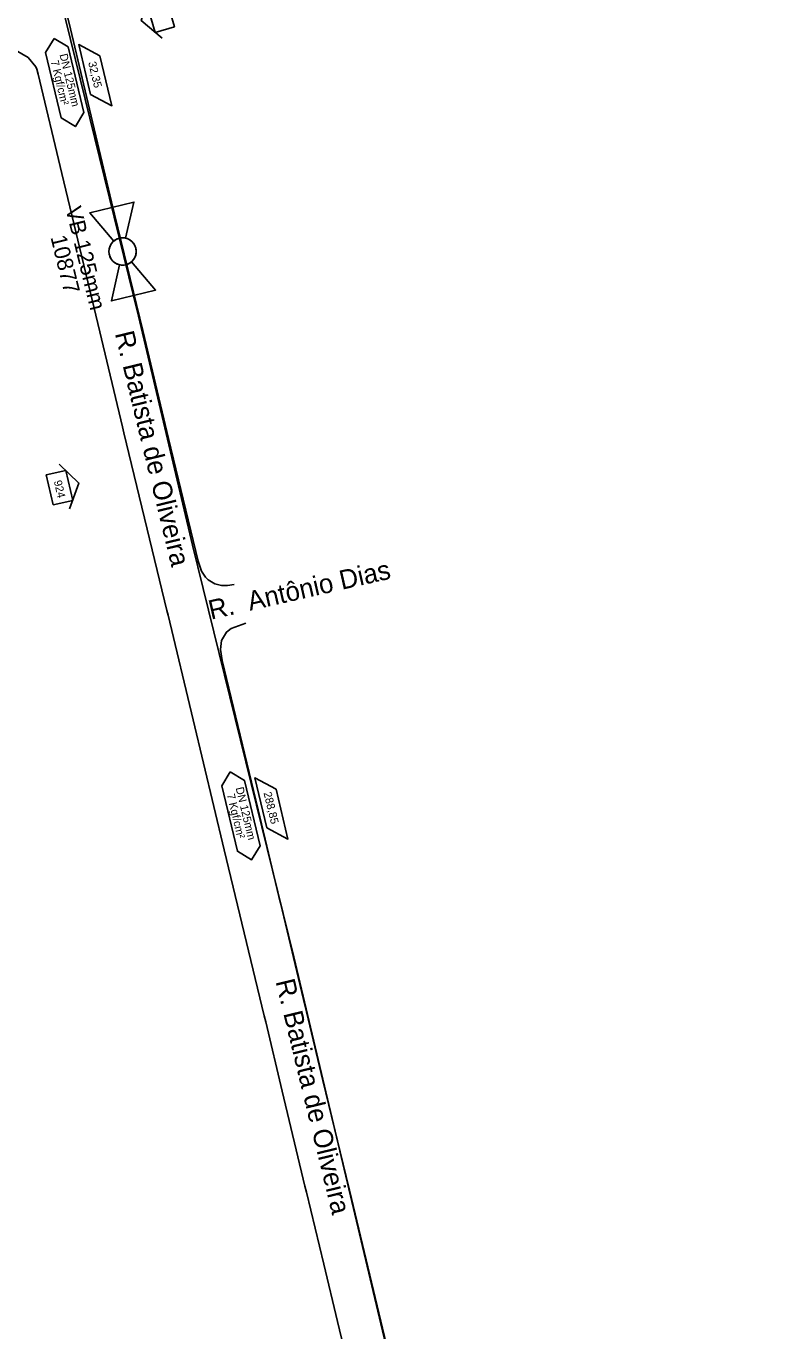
# Model space of a CAD drawing. Extents: x 656692 to 673945, y 7585994 to 7599066.
# Drawn here: x 670910.6 to 671188.3, y 7593036.1 to 7593525.4 of the extents above; entities that cross this region are included whole.
import ezdxf

# ---------------------------------------------------------------- set-up
doc = ezdxf.new("R2010")
doc.units = 0
for name, color, linetype in [('FORMATO', 7, 'Continuous'), ('LOGRADOURO', 7, 'Continuous'), ('LOGRADOURO_TEXTO', 7, 'Continuous'), ('NUM_REF', 7, 'Continuous'), ('SIMBOLO', 7, 'Continuous'), ('TEXTO', 7, 'Continuous'), ('TUBO_PEAD_GN_125', 7, 'Continuous'), ('VALVULA_PEAD_125', 7, 'Continuous')]:
    doc.layers.add(name, color=color, linetype=linetype)

# ---------------------------------------------------------------- blocks, each defined once
blk = doc.blocks.new('NUM_REF_1')
at = {"layer": 'NUM_REF'}
blk.add_lwpolyline([(-4.3125, 0.9375), (0, 3.75), (4.3125, 0.9375)], dxfattribs=at)
blk.add_lwpolyline([(2.875, -1.875), (2.875, 1.875), (-2.875, 1.875), (-2.875, -1.875)], close=True, dxfattribs=at)
blk = doc.blocks.new('VALVULA_PEAD_DN_10')
at = {"layer": 'VALVULA_PEAD_125'}
for points in [[(-1.14, 0.57), (-4.25, 2.13), (-4.25, -2.13), (-1.14, -0.57)], [(-1.14, -0.57), (-4.25, -2.13), (-4.25, 2.13), (-1.14, 0.57)], [(1.14, -0.57), (4.25, -2.13), (4.25, 2.13), (1.14, 0.57)], [(1.14, -0.57), (4.25, -2.13), (4.25, 2.13), (1.14, 0.57)]]:
    blk.add_lwpolyline(points, dxfattribs=at)
blk.add_circle((0, 0), 1.28, dxfattribs=at)
for start, end in [(90, 270), (270, 90), (153.4349, 206.5651), (0, 26.5651), (333.4349, 0)]:
    blk.add_arc((0, 0), 1.28, start, end, dxfattribs=at)

msp = doc.modelspace()

# ---------------------------------------------------------------- linework, layer by layer
at = {"layer": 'LOGRADOURO'}
for p, q in [((670927.22, 7593524.35), (670926.27, 7593528.42)), ((670934.39, 7593494.24), (670927.22, 7593524.35)), ((670942.63, 7593459.52), (670934.39, 7593494.24)), ((670954.34, 7593411.27), (670942.63, 7593459.52)), ((670964.05, 7593370.71), (670954.34, 7593411.27)), ((670975.11, 7593324.81), (670964.05, 7593370.71)), ((670976.36, 7593321.06), (670975.11, 7593324.81)), ((670977.86, 7593318.7), (670976.36, 7593321.06)), ((670978.91, 7593317.78), (670977.86, 7593318.7)), ((670981.4, 7593316.31), (670978.91, 7593317.78)), ((670983.83, 7593315.61), (670981.4, 7593316.31)), ((670988.57, 7593316.04), (670986.12, 7593315.62)), ((670986.12, 7593315.62), (670983.83, 7593315.61))]:
    msp.add_line(p, q, dxfattribs=at)
for points in [[(670938.22, 7593410.7), (670924, 7593470.05), (670915.1, 7593507.31), (670914.58, 7593509.22), (670914.23, 7593510.09), (670911.33, 7593513.62), (670904.21, 7593517.71), (670899.54, 7593518.11), (670884.84, 7593514.64), (670875.08, 7593511.4), (670873.59, 7593510.72), (670869.5, 7593508.53), (670842.04, 7593472.09), (670841.14, 7593470.92), (670816.86, 7593436.45), (670787.79, 7593395.28), (670786.85, 7593394.11), (670762.8, 7593359.97)], [(670984.85, 7593216.54), (670973.18, 7593265.25), (670963.81, 7593304.51), (670963.35, 7593306.26), (670957.84, 7593329), (670947.24, 7593372.9), (670946.71, 7593375.18), (670938.22, 7593410.7)], [(671032.56, 7593085.81), (671031.09, 7593092.06), (671030.56, 7593094.07), (671021.88, 7593130.06), (671015.73, 7593155.79), (671015.26, 7593157.8), (671005.93, 7593196.69), (671005.31, 7593199.01), (670997.61, 7593231.46), (670984.13, 7593287.55), (670983.5, 7593291.67), (670983.91, 7593294.95), (670985.77, 7593298.16), (670987.44, 7593299.46), (670992.95, 7593301.52)], [(671040.8, 7592983.57), (671027.32, 7593039.62), (671022.2, 7593061.19), (671015.66, 7593088.22), (671015.12, 7593090.43), (671006.58, 7593126), (671000.51, 7593151.97), (670999.89, 7593154.33), (670984.85, 7593216.54)], [(671032.56, 7593085.81), (671046.31, 7593028.27), (671057.01, 7592983.79), (671059.39, 7592977.86), (671063.43, 7592972.76), (671069.91, 7592971.05), (671077.1, 7592972.04), (671079.59, 7592976.38), (671081.14, 7592976.68)]]:
    msp.add_lwpolyline(points, dxfattribs=at)
at = {"layer": 'SIMBOLO'}
for points in [[(670921.15, 7593520.78), (670926.42, 7593517.54), (670932.31, 7593492.99), (670929.07, 7593487.72), (670923.8, 7593490.95), (670917.91, 7593515.51), (670921.15, 7593520.78)], [(670987.16, 7593245.81), (670992.44, 7593242.57), (670998.32, 7593218.02), (670995.09, 7593212.74), (670989.81, 7593215.98), (670983.93, 7593240.53), (670987.16, 7593245.81)]]:
    msp.add_lwpolyline(points, dxfattribs=at)
for points in [[(670934.8, 7593499.77), (670930.32, 7593518.46), (670938.28, 7593514.2), (670942.76, 7593495.51)], [(671000.81, 7593224.8), (670996.33, 7593243.49), (671004.29, 7593239.23), (671008.77, 7593220.54)]]:
    msp.add_lwpolyline(points, close=True, dxfattribs=at)
at = {"layer": 'TUBO_PEAD_GN_125'}
msp.add_lwpolyline([(671188.27, 7592441.53), (671150.96, 7592593.78), (671131.99, 7592673.69), (671113.38, 7592751.87), (671092.38, 7592836.55), (671071.72, 7592921.19), (671051.05, 7593007.22), (671010.94, 7593176.39), (670973, 7593330.81), (670952.76, 7593416.59), (670914.46, 7593572.37)], dxfattribs=at)

# ---------------------------------------------------------------- block references
at = {"layer": 'FORMATO', "xscale": 2}
for p, yscale, rotation in [((670960.99, 7593529.6), 2, 106.53743925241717), ((670923.12, 7593352.31), 2.0000000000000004, -76.946984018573)]:
    msp.add_blockref('NUM_REF_1', p, dxfattribs=dict(at, yscale=yscale, rotation=rotation))
at = {"layer": 'VALVULA_PEAD_125', "xscale": 3.999999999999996, "yscale": 3.9999999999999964, "rotation": -76.18584225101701}
msp.add_blockref('VALVULA_PEAD_DN_10', (670946.79, 7593440.87), dxfattribs=at)

# ---------------------------------------------------------------- texts
for s, height, rotation, p in [('VB 125mm', 6, 283.8142, (670925.33, 7593456.95)), ('10877', 6, 283.8142, (670919.73, 7593446.22)), ('924', 3, 283.053, (670920.98, 7593354.72))]:
    msp.add_text(s, height=height, rotation=rotation).set_placement(p)
at = {"layer": 'LOGRADOURO_TEXTO'}
for s, rotation, p in [('R. Batista de Oliveira', 283.6277, (670943.85, 7593410.15)), ('R.  Antônio Dias', 12.8512, (670979.9, 7593302.81)), ('R. Batista de Oliveira', 283.6277, (671004.08, 7593167.21))]:
    msp.add_text(s, height=7.2, rotation=rotation, dxfattribs=at).set_placement(p)
at = {"layer": 'TEXTO'}
for s, p in [('7 Kgf/cm²', (670919.81, 7593512.2)), ('DN 125mm', (670923.13, 7593514.67)), ('32,35', (670933.86, 7593511.73)), ('7 Kgf/cm²', (670985.83, 7593237.22)), ('DN 125mm', (670989.14, 7593239.7)), ('288,85', (670999.6, 7593237.89))]:
    msp.add_text(s, height=3, rotation=283.4784, dxfattribs=at).set_placement(p)

doc.saveas('drawing.dxf')
